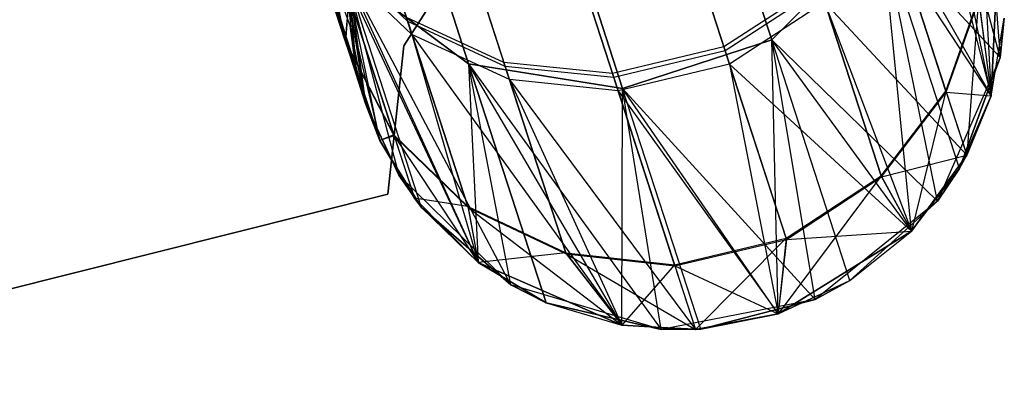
# Model space of a CAD drawing. Extents: x 0.3 to 7.1, y -3.38 to 3.38.
# Tile 321 of 604: x 4.52 to 4.82, y -3.26 to -3.14. Entities that reach past the tile are written whole.
import ezdxf

# ---------------------------------------------------------------- set-up
doc = ezdxf.new("R2010")
doc.units = 0
doc.header["$LTSCALE"] = 2.54
doc.layers.get('0').update_dxf_attribs({"linetype": 'CONTINUOUS'})

# ---------------------------------------------------------------- blocks, each defined once
blk = doc.blocks.new('SINGLES_AVVSTL_STL')
at = {"color": 0}
for p, q in [((4.67458, -2.9334, 18.83209), (4.74496, -3.14999, 18.18647)), ((4.67458, -2.9334, 18.83209), (4.74496, -3.14999, 18.18647)), ((4.74496, -3.14999, 22.5024), (4.67458, -2.9334, 21.85677)), ((4.74496, -3.14999, 22.5024), (4.67458, -2.9334, 21.85677)), ((4.58257, -2.94226, 18.82238), (4.65243, -3.15726, 18.18148)), ((4.58257, -2.94226, 18.82238), (4.65243, -3.15726, 18.18148)), ((4.65243, -3.15726, 22.50739), (4.58257, -2.94226, 21.86649)), ((4.65243, -3.15726, 22.50739), (4.58257, -2.94226, 21.86649)), ((4.62906, -2.94819, 18.83209), (4.69943, -3.16478, 18.18647)), ((4.62906, -2.94819, 18.83209), (4.69943, -3.16478, 18.18647)), ((4.69943, -3.16478, 22.5024), (4.62906, -2.94819, 21.85677)), ((4.69943, -3.16478, 22.5024), (4.62906, -2.94819, 21.85677)), ((4.60317, -3.04994, 59.78594), (4.63384, -3.14434, 59.45143)), ((4.60317, -3.04994, 59.78594), (4.63384, -3.14434, 59.45143)), ((4.63513, -3.14832, 52.54873), (4.60509, -3.05586, 52.88387)), ((4.63513, -3.14832, 52.54873), (4.60509, -3.05586, 52.88387)), ((4.69906, -3.05584, 56.53007), (4.73034, -3.1521, 56.86884)), ((4.69906, -3.05584, 56.53007), (4.73034, -3.1521, 56.86884)), ((4.69966, -3.0577, 59.79938), (4.73074, -3.15334, 59.46046)), ((4.69966, -3.0577, 59.79938), (4.73074, -3.15334, 59.46046)), ((4.63212, -3.06114, 56.53575), (4.66322, -3.15686, 56.87267)), ((4.63212, -3.06114, 56.53575), (4.66322, -3.15686, 56.87267)), ((4.63271, -3.06298, 59.79373), (4.66362, -3.1581, 59.45665)), ((4.63271, -3.06298, 59.79373), (4.66362, -3.1581, 59.45665)), ((4.66508, -3.06406, 56.53104), (4.69633, -3.16022, 56.8695)), ((4.66508, -3.06406, 56.53104), (4.69633, -3.16022, 56.8695)), ((4.73205, -3.15737, 52.55752), (4.70161, -3.06369, 52.89709)), ((4.73205, -3.15737, 52.55752), (4.70161, -3.06369, 52.89709)), ((4.66568, -3.06591, 59.79841), (4.69673, -3.16146, 59.4598)), ((4.66568, -3.06591, 59.79841), (4.69673, -3.16146, 59.4598)), ((4.59231, -3.07146, 59.43217), (4.61484, -3.15059, 59.10483)), ((4.59231, -3.07146, 59.43217), (4.61484, -3.15059, 59.10483)), ((4.66492, -3.16211, 52.55382), (4.63465, -3.06894, 52.89152)), ((4.66492, -3.16211, 52.55382), (4.63465, -3.06894, 52.89152)), ((4.81463, -3.15532, 17.50622), (4.79256, -3.07137, 18.17265)), ((4.81463, -3.15532, 17.50622), (4.79256, -3.07137, 18.17265)), ((4.81188, -3.16708, 23.18265), (4.79256, -3.07137, 22.51622)), ((4.81188, -3.16708, 23.18265), (4.79256, -3.07137, 22.51622)), ((4.69804, -3.16549, 52.55688), (4.66763, -3.0719, 52.89613)), ((4.69804, -3.16549, 52.55688), (4.66763, -3.0719, 52.89613)), ((4.62095, -3.16939, 51.88278), (4.59356, -3.07532, 52.52999)), ((4.62095, -3.16939, 51.88278), (4.59356, -3.07532, 52.52999)), ((4.79107, -3.08517, 52.54603), (4.81188, -3.16708, 51.88278)), ((4.79107, -3.08517, 52.54603), (4.81188, -3.16708, 51.88278)), ((4.61632, -3.14573, 17.50622), (4.59491, -3.0869, 18.162)), ((4.61632, -3.14573, 17.50622), (4.59491, -3.0869, 18.162)), ((4.61792, -3.1577, 17.50622), (4.59491, -3.0869, 18.162)), ((4.61792, -3.1577, 17.50622), (4.59491, -3.0869, 18.162)), ((4.62095, -3.16939, 23.18265), (4.59491, -3.0869, 22.52687)), ((4.61792, -3.1577, 23.18265), (4.59491, -3.0869, 22.52687)), ((4.62095, -3.16939, 23.18265), (4.59491, -3.0869, 22.52687)), ((4.61792, -3.1577, 23.18265), (4.59491, -3.0869, 22.52687)), ((4.61474, -3.15028, 57.22728), (4.59638, -3.09377, 56.89174)), ((4.61474, -3.15028, 57.22728), (4.59638, -3.09377, 56.89174)), ((4.59677, -3.09497, 59.43774), (4.61484, -3.15059, 59.10483)), ((4.59677, -3.09497, 59.43774), (4.61484, -3.15059, 59.10483)), ((4.59804, -3.09888, 52.53541), (4.62537, -3.18063, 51.88278)), ((4.59804, -3.09888, 52.53541), (4.62537, -3.18063, 51.88278)), ((4.59804, -3.09888, 52.53541), (4.62095, -3.16939, 51.88278)), ((4.59804, -3.09888, 52.53541), (4.62095, -3.16939, 51.88278)), ((4.61632, -3.14573, 1.70622), (4.62438, -3.09855, 1.70622)), ((4.61632, -3.14573, 1.70622), (4.62438, -3.09855, 1.70622)), ((4.80852, -3.10326, 57.22551), (4.81188, -3.16708, 57.56742)), ((4.80852, -3.10326, 57.22551), (4.81188, -3.16708, 57.56742)), ((4.62023, -3.10989, 17.50622), (4.61632, -3.14573, 17.50622)), ((4.61632, -3.14573, 1.70622), (4.62023, -3.10989, 17.50622)), ((4.61632, -3.14573, 1.70622), (4.62023, -3.10989, 17.50622)), ((4.62023, -3.10989, 17.50622), (4.61632, -3.14573, 17.50622)), ((4.79814, -3.16558, 57.21897), (4.77933, -3.10769, 56.87524)), ((4.79814, -3.16558, 57.21897), (4.77933, -3.10769, 56.87524)), ((4.77973, -3.10892, 59.4541), (4.79824, -3.1659, 59.11307)), ((4.77973, -3.10892, 59.4541), (4.79824, -3.1659, 59.11307)), ((4.81116, -3.10758, 1.70622), (4.81463, -3.15532, 1.70622)), ((4.81116, -3.10758, 1.70622), (4.81463, -3.15532, 1.70622)), ((4.63267, -3.15178, 1.9), (4.6572, -3.11337, 1.9)), ((4.6572, -3.11337, 1.7), (4.63267, -3.15178, 1.7)), ((4.6572, -3.11337, 1.7), (4.63267, -3.15178, 1.7)), ((4.63267, -3.15178, 1.9), (4.6572, -3.11337, 1.9)), ((4.78103, -3.11292, 52.55134), (4.81188, -3.16708, 51.88278)), ((4.78103, -3.11292, 52.55134), (4.81188, -3.16708, 51.88278)), ((4.78103, -3.11292, 52.55134), (4.8045, -3.18515, 51.88278)), ((4.78103, -3.11292, 52.55134), (4.8045, -3.18515, 51.88278)), ((4.77856, -3.11628, 18.18148), (4.74496, -3.14999, 18.18647)), ((4.77856, -3.11628, 18.18148), (4.74496, -3.14999, 18.18647)), ((4.74496, -3.14999, 22.5024), (4.77856, -3.11628, 22.50739)), ((4.74496, -3.14999, 22.5024), (4.77856, -3.11628, 22.50739)), ((4.77856, -3.11628, 18.18148), (4.81463, -3.15532, 17.50622)), ((4.79551, -3.1992, 17.50622), (4.77856, -3.11628, 18.18148)), ((4.79551, -3.1992, 17.50622), (4.77856, -3.11628, 18.18148)), ((4.80225, -3.18918, 17.50622), (4.77856, -3.11628, 18.18148)), ((4.80225, -3.18918, 17.50622), (4.77856, -3.11628, 18.18148)), ((4.77856, -3.11628, 18.18148), (4.81463, -3.15532, 17.50622)), ((4.81188, -3.16708, 23.18265), (4.77856, -3.11628, 22.50739)), ((4.80225, -3.18918, 23.18265), (4.77856, -3.11628, 22.50739)), ((4.81188, -3.16708, 23.18265), (4.77856, -3.11628, 22.50739)), ((4.80225, -3.18918, 23.18265), (4.77856, -3.11628, 22.50739)), ((4.78761, -3.20834, 23.18265), (4.77856, -3.11628, 22.50739)), ((4.78761, -3.20834, 23.18265), (4.77856, -3.11628, 22.50739)), ((4.81188, -3.16708, 23.18265), (4.81419, -3.11927, 51.88278)), ((4.81419, -3.11927, 51.88278), (4.81188, -3.16708, 51.88278)), ((4.81188, -3.16708, 23.18265), (4.81419, -3.11927, 51.88278)), ((4.81419, -3.11927, 51.88278), (4.81188, -3.16708, 51.88278)), ((4.81188, -3.16708, 58.76742), (4.81419, -3.11927, 58.76742)), ((4.81188, -3.16708, 57.56742), (4.81419, -3.11927, 57.56742)), ((4.81188, -3.16708, 58.76742), (4.81419, -3.11927, 58.76742)), ((4.81188, -3.16708, 57.56742), (4.81419, -3.11927, 57.56742)), ((4.62963, -3.17897, 57.22356), (4.61107, -3.12185, 56.88436)), ((4.62963, -3.17897, 57.22356), (4.61107, -3.12185, 56.88436)), ((4.63384, -3.14434, 59.45143), (4.61146, -3.12306, 59.44506)), ((4.61146, -3.12306, 59.44506), (4.62973, -3.17928, 59.10852)), ((4.61146, -3.12306, 59.44506), (4.62973, -3.17928, 59.10852)), ((4.63384, -3.14434, 59.45143), (4.61146, -3.12306, 59.44506)), ((4.61474, -3.15028, 57.22728), (4.61013, -3.1263, 57.2301)), ((4.61474, -3.15028, 57.22728), (4.61013, -3.1263, 57.2301)), ((4.63513, -3.14832, 52.54873), (4.61274, -3.12701, 52.54254)), ((4.61274, -3.12701, 52.54254), (4.65534, -3.21794, 51.88278)), ((4.61274, -3.12701, 52.54254), (4.65534, -3.21794, 51.88278)), ((4.61274, -3.12701, 52.54254), (4.63591, -3.19829, 51.88278)), ((4.61274, -3.12701, 52.54254), (4.63591, -3.19829, 51.88278)), ((4.61274, -3.12701, 52.54254), (4.62537, -3.18063, 51.88278)), ((4.61274, -3.12701, 52.54254), (4.62537, -3.18063, 51.88278)), ((4.63513, -3.14832, 52.54873), (4.61274, -3.12701, 52.54254)), ((4.63809, -3.20111, 17.50622), (4.61471, -3.12915, 18.17265)), ((4.61471, -3.12915, 18.17265), (4.63111, -3.19125, 17.50622)), ((4.63809, -3.20111, 17.50622), (4.61471, -3.12915, 18.17265)), ((4.66536, -3.22468, 17.50622), (4.61471, -3.12915, 18.17265)), ((4.66536, -3.22468, 17.50622), (4.61471, -3.12915, 18.17265)), ((4.65243, -3.15726, 18.18148), (4.61471, -3.12915, 18.17265)), ((4.61792, -3.1577, 17.50622), (4.61471, -3.12915, 18.17265)), ((4.61792, -3.1577, 17.50622), (4.61471, -3.12915, 18.17265)), ((4.62095, -3.16939, 17.50622), (4.61471, -3.12915, 18.17265)), ((4.62095, -3.16939, 17.50622), (4.61471, -3.12915, 18.17265)), ((4.61471, -3.12915, 18.17265), (4.63111, -3.19125, 17.50622)), ((4.65243, -3.15726, 18.18148), (4.61471, -3.12915, 18.17265)), ((4.63809, -3.20111, 23.18265), (4.61471, -3.12915, 22.51622)), ((4.61471, -3.12915, 22.51622), (4.65534, -3.21794, 23.18265)), ((4.61471, -3.12915, 22.51622), (4.65534, -3.21794, 23.18265)), ((4.61471, -3.12915, 22.51622), (4.65243, -3.15726, 22.50739)), ((4.62537, -3.18063, 23.18265), (4.61471, -3.12915, 22.51622)), ((4.63809, -3.20111, 23.18265), (4.61471, -3.12915, 22.51622)), ((4.62537, -3.18063, 23.18265), (4.61471, -3.12915, 22.51622)), ((4.62095, -3.16939, 23.18265), (4.61471, -3.12915, 22.51622)), ((4.62095, -3.16939, 23.18265), (4.61471, -3.12915, 22.51622)), ((4.61471, -3.12915, 22.51622), (4.65243, -3.15726, 22.50739)), ((4.61617, -3.13366, 57.56742), (4.61474, -3.15028, 57.22728)), ((4.61617, -3.13366, 57.56742), (4.61474, -3.15028, 57.22728)), ((4.61617, -3.13366, 58.76742), (4.61484, -3.15059, 59.10483)), ((4.61617, -3.13366, 58.76742), (4.61484, -3.15059, 59.10483)), ((4.61617, -3.13366, 23.18265), (4.61792, -3.1577, 23.18265)), ((4.61792, -3.1577, 23.18265), (4.61617, -3.13366, 51.88278)), ((4.61792, -3.1577, 23.18265), (4.61617, -3.13366, 51.88278)), ((4.62095, -3.16939, 51.88278), (4.61617, -3.13366, 51.88278)), ((4.61617, -3.13366, 23.18265), (4.61792, -3.1577, 23.18265)), ((4.62095, -3.16939, 51.88278), (4.61617, -3.13366, 51.88278)), ((4.61617, -3.13366, 58.76742), (4.62095, -3.16939, 58.76742)), ((4.61617, -3.13366, 57.56742), (4.62095, -3.16939, 57.56742)), ((4.61617, -3.13366, 58.76742), (4.62095, -3.16939, 58.76742)), ((4.61617, -3.13366, 57.56742), (4.62095, -3.16939, 57.56742)), ((4.75939, -3.13325, 56.87096), (4.73034, -3.1521, 56.86884)), ((4.75939, -3.13325, 56.87096), (4.73034, -3.1521, 56.86884)), ((4.75979, -3.13449, 59.45836), (4.73074, -3.15334, 59.46046)), ((4.75979, -3.13449, 59.45836), (4.73074, -3.15334, 59.46046)), ((4.77831, -3.1915, 57.21682), (4.75939, -3.13325, 56.87096)), ((4.77831, -3.1915, 57.21682), (4.75939, -3.13325, 56.87096)), ((4.75979, -3.13449, 59.45836), (4.77841, -3.19181, 59.11521)), ((4.75979, -3.13449, 59.45836), (4.77841, -3.19181, 59.11521)), ((4.79814, -3.16558, 57.21897), (4.80805, -3.13741, 57.22174)), ((4.79814, -3.16558, 57.21897), (4.80805, -3.13741, 57.22174)), ((4.80805, -3.13741, 57.22174), (4.8045, -3.18515, 57.56742)), ((4.80805, -3.13741, 57.22174), (4.8045, -3.18515, 57.56742)), ((4.80805, -3.13741, 57.22174), (4.81188, -3.16708, 57.56742)), ((4.80805, -3.13741, 57.22174), (4.81188, -3.16708, 57.56742)), ((4.7611, -3.13851, 52.55548), (4.73205, -3.15737, 52.55752)), ((4.7611, -3.13851, 52.55548), (4.73205, -3.15737, 52.55752)), ((4.7611, -3.13851, 52.55548), (4.8045, -3.18515, 51.88278)), ((4.7611, -3.13851, 52.55548), (4.8045, -3.18515, 51.88278)), ((4.7611, -3.13851, 52.55548), (4.78761, -3.20834, 51.88278)), ((4.7611, -3.13851, 52.55548), (4.78761, -3.20834, 51.88278)), ((4.79824, -3.1659, 59.11307), (4.80815, -3.13772, 59.11033)), ((4.79824, -3.1659, 59.11307), (4.80815, -3.13772, 59.11033)), ((4.80815, -3.13772, 59.11033), (4.81188, -3.16708, 58.76742)), ((4.80815, -3.13772, 59.11033), (4.81188, -3.16708, 58.76742)), ((4.66322, -3.15686, 56.87267), (4.63344, -3.14311, 56.87794)), ((4.65218, -3.20078, 57.22032), (4.63344, -3.14311, 56.87794)), ((4.66322, -3.15686, 56.87267), (4.63344, -3.14311, 56.87794)), ((4.65218, -3.20078, 57.22032), (4.63344, -3.14311, 56.87794)), ((4.81188, -3.16708, 23.18265), (4.81594, -3.14332, 23.18265)), ((4.81188, -3.16708, 23.18265), (4.81594, -3.14332, 23.18265)), ((4.81463, -3.15532, 17.50622), (4.81594, -3.14332, 17.50622)), ((4.81594, -3.14332, 17.50622), (4.81463, -3.15532, 1.70622)), ((4.81594, -3.14332, 17.50622), (4.81463, -3.15532, 1.70622)), ((4.81463, -3.15532, 17.50622), (4.81594, -3.14332, 17.50622)), ((4.62095, -3.16939, 1.70622), (4.61632, -3.14573, 1.70622)), ((4.61632, -3.14573, 17.50622), (4.61792, -3.1577, 17.50622)), ((4.61632, -3.14573, 1.70622), (4.61632, -3.14573, 17.50622)), ((4.62095, -3.16939, 17.50622), (4.61632, -3.14573, 1.70622)), ((4.62095, -3.16939, 1.70622), (4.61632, -3.14573, 1.70622)), ((4.62095, -3.16939, 17.50622), (4.61632, -3.14573, 1.70622)), ((4.61792, -3.1577, 17.50622), (4.61632, -3.14573, 1.70622)), ((4.61792, -3.1577, 17.50622), (4.61632, -3.14573, 1.70622)), ((4.61632, -3.14573, 17.50622), (4.61792, -3.1577, 17.50622)), ((4.61632, -3.14573, 1.70622), (4.61632, -3.14573, 17.50622)), ((4.66362, -3.1581, 59.45665), (4.63384, -3.14434, 59.45143)), ((4.63384, -3.14434, 59.45143), (4.65228, -3.20109, 59.11172)), ((4.63384, -3.14434, 59.45143), (4.65228, -3.20109, 59.11172)), ((4.66362, -3.1581, 59.45665), (4.63384, -3.14434, 59.45143)), ((4.66492, -3.16211, 52.55382), (4.63513, -3.14832, 52.54873)), ((4.63513, -3.14832, 52.54873), (4.69922, -3.23706, 51.88278)), ((4.63513, -3.14832, 52.54873), (4.69922, -3.23706, 51.88278)), ((4.63513, -3.14832, 52.54873), (4.65534, -3.21794, 51.88278)), ((4.63513, -3.14832, 52.54873), (4.65534, -3.21794, 51.88278)), ((4.66492, -3.16211, 52.55382), (4.63513, -3.14832, 52.54873)), ((4.61474, -3.15028, 57.22728), (4.62095, -3.16939, 57.56742)), ((4.61474, -3.15028, 57.22728), (4.62095, -3.16939, 57.56742)), ((4.61474, -3.15028, 57.22728), (4.62537, -3.18063, 57.56742)), ((4.61474, -3.15028, 57.22728), (4.62537, -3.18063, 57.56742)), ((4.61474, -3.15028, 57.22728), (4.62963, -3.17897, 57.22356)), ((4.61474, -3.15028, 57.22728), (4.62963, -3.17897, 57.22356)), ((4.62537, -3.18063, 58.76742), (4.61484, -3.15059, 59.10483)), ((4.61484, -3.15059, 59.10483), (4.62095, -3.16939, 58.76742)), ((4.62537, -3.18063, 58.76742), (4.61484, -3.15059, 59.10483)), ((4.62973, -3.17928, 59.10852), (4.61484, -3.15059, 59.10483)), ((4.62973, -3.17928, 59.10852), (4.61484, -3.15059, 59.10483)), ((4.61484, -3.15059, 59.10483), (4.62095, -3.16939, 58.76742)), ((4.62774, -3.19708, 1.9), (4.63267, -3.15178, 1.9)), ((4.63267, -3.15178, 1.7), (4.62774, -3.19708, 1.7)), ((4.63267, -3.15178, 1.7), (4.62774, -3.19708, 1.7)), ((4.62774, -3.19708, 1.9), (4.63267, -3.15178, 1.9)), ((4.63267, -3.15178, 1.7), (4.63267, -3.15178, 1.9)), ((4.63267, -3.15178, 1.7), (4.63267, -3.15178, 1.9)), ((4.73034, -3.1521, 56.86884), (4.69633, -3.16022, 56.8695)), ((4.73034, -3.1521, 56.86884), (4.69633, -3.16022, 56.8695)), ((4.74496, -3.14999, 18.18647), (4.69943, -3.16478, 18.18647)), ((4.74496, -3.14999, 18.18647), (4.69943, -3.16478, 18.18647)), ((4.69943, -3.16478, 22.5024), (4.74496, -3.14999, 22.5024)), ((4.69943, -3.16478, 22.5024), (4.74496, -3.14999, 22.5024)), ((4.74932, -3.21052, 57.21575), (4.73034, -3.1521, 56.86884)), ((4.74932, -3.21052, 57.21575), (4.73034, -3.1521, 56.86884)), ((4.74496, -3.14999, 18.18647), (4.79551, -3.1992, 17.50622)), ((4.75819, -3.22917, 17.50622), (4.74496, -3.14999, 18.18647)), ((4.75819, -3.22917, 17.50622), (4.74496, -3.14999, 18.18647)), ((4.76882, -3.22343, 17.50622), (4.74496, -3.14999, 18.18647)), ((4.76882, -3.22343, 17.50622), (4.74496, -3.14999, 18.18647)), ((4.74496, -3.14999, 18.18647), (4.79551, -3.1992, 17.50622)), ((4.78761, -3.20834, 23.18265), (4.74496, -3.14999, 22.5024)), ((4.76882, -3.22343, 23.18265), (4.74496, -3.14999, 22.5024)), ((4.78761, -3.20834, 23.18265), (4.74496, -3.14999, 22.5024)), ((4.76882, -3.22343, 23.18265), (4.74496, -3.14999, 22.5024)), ((4.74696, -3.23359, 23.18265), (4.74496, -3.14999, 22.5024)), ((4.74696, -3.23359, 23.18265), (4.74496, -3.14999, 22.5024)), ((4.73074, -3.15334, 59.46046), (4.69673, -3.16146, 59.4598)), ((4.73074, -3.15334, 59.46046), (4.69673, -3.16146, 59.4598)), ((4.73074, -3.15334, 59.46046), (4.74942, -3.21084, 59.11627)), ((4.73074, -3.15334, 59.46046), (4.74942, -3.21084, 59.11627)), ((4.81463, -3.15532, 1.70622), (4.79551, -3.1992, 1.70622)), ((4.81463, -3.15532, 1.70622), (4.79551, -3.1992, 1.70622)), ((4.80225, -3.18918, 17.50622), (4.81463, -3.15532, 17.50622)), ((4.81463, -3.15532, 1.70622), (4.80225, -3.18918, 17.50622)), ((4.80225, -3.18918, 17.50622), (4.81463, -3.15532, 17.50622)), ((4.81463, -3.15532, 1.70622), (4.80225, -3.18918, 17.50622)), ((4.81463, -3.15532, 17.50622), (4.81463, -3.15532, 1.70622)), ((4.81463, -3.15532, 17.50622), (4.81463, -3.15532, 1.70622)), ((4.61792, -3.1577, 17.50622), (4.62095, -3.16939, 17.50622)), ((4.61792, -3.1577, 17.50622), (4.62095, -3.16939, 17.50622)), ((4.61792, -3.1577, 23.18265), (4.62095, -3.16939, 51.88278)), ((4.61792, -3.1577, 23.18265), (4.62095, -3.16939, 51.88278)), ((4.61792, -3.1577, 23.18265), (4.62095, -3.16939, 23.18265)), ((4.61792, -3.1577, 23.18265), (4.62095, -3.16939, 23.18265)), ((4.65243, -3.15726, 18.18148), (4.71122, -3.23837, 17.50622)), ((4.69943, -3.16478, 18.18647), (4.65243, -3.15726, 18.18148)), ((4.66536, -3.22468, 17.50622), (4.65243, -3.15726, 18.18148)), ((4.66536, -3.22468, 17.50622), (4.65243, -3.15726, 18.18148)), ((4.67612, -3.23017, 17.50622), (4.65243, -3.15726, 18.18148)), ((4.67612, -3.23017, 17.50622), (4.65243, -3.15726, 18.18148)), ((4.65243, -3.15726, 18.18148), (4.71122, -3.23837, 17.50622)), ((4.69943, -3.16478, 18.18647), (4.65243, -3.15726, 18.18148)), ((4.69922, -3.23706, 23.18265), (4.65243, -3.15726, 22.50739)), ((4.65243, -3.15726, 22.50739), (4.69943, -3.16478, 22.5024)), ((4.65243, -3.15726, 22.50739), (4.65534, -3.21794, 23.18265)), ((4.65243, -3.15726, 22.50739), (4.65534, -3.21794, 23.18265)), ((4.65243, -3.15726, 22.50739), (4.67612, -3.23017, 23.18265)), ((4.65243, -3.15726, 22.50739), (4.67612, -3.23017, 23.18265)), ((4.69922, -3.23706, 23.18265), (4.65243, -3.15726, 22.50739)), ((4.65243, -3.15726, 22.50739), (4.69943, -3.16478, 22.5024)), ((4.69633, -3.16022, 56.8695), (4.66322, -3.15686, 56.87267)), ((4.6821, -3.21497, 57.21768), (4.66322, -3.15686, 56.87267)), ((4.69633, -3.16022, 56.8695), (4.66322, -3.15686, 56.87267)), ((4.6821, -3.21497, 57.21768), (4.66322, -3.15686, 56.87267)), ((4.69673, -3.16146, 59.4598), (4.66362, -3.1581, 59.45665)), ((4.66362, -3.1581, 59.45665), (4.6822, -3.21528, 59.11436)), ((4.66362, -3.1581, 59.45665), (4.6822, -3.21528, 59.11436)), ((4.69673, -3.16146, 59.4598), (4.66362, -3.1581, 59.45665)), ((4.73205, -3.15737, 52.55752), (4.69804, -3.16549, 52.55688)), ((4.73205, -3.15737, 52.55752), (4.69804, -3.16549, 52.55688)), ((4.73205, -3.15737, 52.55752), (4.78761, -3.20834, 51.88278)), ((4.73205, -3.15737, 52.55752), (4.78761, -3.20834, 51.88278)), ((4.73205, -3.15737, 52.55752), (4.74696, -3.23359, 51.88278)), ((4.73205, -3.15737, 52.55752), (4.74696, -3.23359, 51.88278)), ((4.71529, -3.21859, 57.21608), (4.69633, -3.16022, 56.8695)), ((4.71529, -3.21859, 57.21608), (4.69633, -3.16022, 56.8695)), ((4.69673, -3.16146, 59.4598), (4.7154, -3.21891, 59.11594)), ((4.69673, -3.16146, 59.4598), (4.7154, -3.21891, 59.11594)), ((4.69804, -3.16549, 52.55688), (4.66492, -3.16211, 52.55382)), ((4.66492, -3.16211, 52.55382), (4.72171, -3.23833, 51.88278)), ((4.66492, -3.16211, 52.55382), (4.72171, -3.23833, 51.88278)), ((4.66492, -3.16211, 52.55382), (4.69922, -3.23706, 51.88278)), ((4.66492, -3.16211, 52.55382), (4.69922, -3.23706, 51.88278)), ((4.69804, -3.16549, 52.55688), (4.66492, -3.16211, 52.55382)), ((4.69804, -3.16549, 52.55688), (4.74696, -3.23359, 51.88278)), ((4.69804, -3.16549, 52.55688), (4.74696, -3.23359, 51.88278)), ((4.69804, -3.16549, 52.55688), (4.72171, -3.23833, 51.88278)), ((4.69804, -3.16549, 52.55688), (4.72171, -3.23833, 51.88278)), ((4.69922, -3.23706, 23.18265), (4.69943, -3.16478, 22.5024)), ((4.69922, -3.23706, 23.18265), (4.69943, -3.16478, 22.5024)), ((4.69943, -3.16478, 18.18647), (4.75819, -3.22917, 17.50622)), ((4.71122, -3.23837, 17.50622), (4.69943, -3.16478, 18.18647)), ((4.71122, -3.23837, 17.50622), (4.69943, -3.16478, 18.18647)), ((4.7233, -3.23822, 17.50622), (4.69943, -3.16478, 18.18647)), ((4.7233, -3.23822, 17.50622), (4.69943, -3.16478, 18.18647)), ((4.69943, -3.16478, 18.18647), (4.75819, -3.22917, 17.50622)), ((4.74696, -3.23359, 23.18265), (4.69943, -3.16478, 22.5024)), ((4.7233, -3.23822, 23.18265), (4.69943, -3.16478, 22.5024)), ((4.74696, -3.23359, 23.18265), (4.69943, -3.16478, 22.5024)), ((4.7233, -3.23822, 23.18265), (4.69943, -3.16478, 22.5024)), ((4.77831, -3.1915, 57.21682), (4.79814, -3.16558, 57.21897)), ((4.77831, -3.1915, 57.21682), (4.79814, -3.16558, 57.21897)), ((4.77841, -3.19181, 59.11521), (4.79824, -3.1659, 59.11307)), ((4.77841, -3.19181, 59.11521), (4.79824, -3.1659, 59.11307)), ((4.79814, -3.16558, 57.21897), (4.78761, -3.20834, 57.56742)), ((4.79814, -3.16558, 57.21897), (4.78761, -3.20834, 57.56742)), ((4.79814, -3.16558, 57.21897), (4.8045, -3.18515, 57.56742)), ((4.79814, -3.16558, 57.21897), (4.8045, -3.18515, 57.56742)), ((4.79824, -3.1659, 59.11307), (4.81188, -3.16708, 58.76742)), ((4.79824, -3.1659, 59.11307), (4.81188, -3.16708, 58.76742)), ((4.79824, -3.1659, 59.11307), (4.8045, -3.18515, 58.76742)), ((4.79824, -3.1659, 59.11307), (4.8045, -3.18515, 58.76742)), ((4.80225, -3.18918, 23.18265), (4.81188, -3.16708, 51.88278)), ((4.80225, -3.18918, 23.18265), (4.81188, -3.16708, 51.88278)), ((4.80225, -3.18918, 23.18265), (4.81188, -3.16708, 23.18265)), ((4.80225, -3.18918, 23.18265), (4.81188, -3.16708, 23.18265)), ((4.81188, -3.16708, 51.88278), (4.8045, -3.18515, 51.88278)), ((4.81188, -3.16708, 51.88278), (4.8045, -3.18515, 51.88278)), ((4.8045, -3.18515, 58.76742), (4.81188, -3.16708, 58.76742)), ((4.8045, -3.18515, 57.56742), (4.81188, -3.16708, 57.56742)), ((4.8045, -3.18515, 58.76742), (4.81188, -3.16708, 58.76742)), ((4.8045, -3.18515, 57.56742), (4.81188, -3.16708, 57.56742)), ((4.81188, -3.16708, 23.18265), (4.81188, -3.16708, 51.88278)), ((4.81188, -3.16708, 23.18265), (4.81188, -3.16708, 51.88278)), ((4.81188, -3.16708, 57.56742), (4.81188, -3.16708, 58.76742)), ((4.81188, -3.16708, 57.56742), (4.81188, -3.16708, 58.76742)), ((4.63111, -3.19125, 1.70622), (4.62095, -3.16939, 1.70622)), ((4.62095, -3.16939, 17.50622), (4.63111, -3.19125, 17.50622)), ((4.62095, -3.16939, 17.50622), (4.63111, -3.19125, 17.50622)), ((4.62095, -3.16939, 17.50622), (4.62095, -3.16939, 1.70622)), ((4.63111, -3.19125, 1.70622), (4.62095, -3.16939, 1.70622)), ((4.62095, -3.16939, 17.50622), (4.62095, -3.16939, 1.70622)), ((4.62095, -3.16939, 23.18265), (4.62095, -3.16939, 51.88278)), ((4.62095, -3.16939, 23.18265), (4.62095, -3.16939, 51.88278)), ((4.62095, -3.16939, 23.18265), (4.62537, -3.18063, 23.18265)), ((4.62537, -3.18063, 51.88278), (4.62095, -3.16939, 51.88278)), ((4.62095, -3.16939, 23.18265), (4.62537, -3.18063, 23.18265)), ((4.62537, -3.18063, 51.88278), (4.62095, -3.16939, 51.88278)), ((4.62095, -3.16939, 58.76742), (4.62537, -3.18063, 58.76742)), ((4.62095, -3.16939, 57.56742), (4.62095, -3.16939, 58.76742)), ((4.62095, -3.16939, 57.56742), (4.62095, -3.16939, 58.76742)), ((4.62095, -3.16939, 57.56742), (4.62537, -3.18063, 57.56742)), ((4.62095, -3.16939, 58.76742), (4.62537, -3.18063, 58.76742)), ((4.62095, -3.16939, 57.56742), (4.62537, -3.18063, 57.56742)), ((4.62963, -3.17897, 57.22356), (4.62537, -3.18063, 57.56742)), ((4.62963, -3.17897, 57.22356), (4.62537, -3.18063, 57.56742)), ((4.62973, -3.17928, 59.10852), (4.62537, -3.18063, 58.76742)), ((4.62973, -3.17928, 59.10852), (4.62537, -3.18063, 58.76742)), ((4.62963, -3.17897, 57.22356), (4.63591, -3.19829, 57.56742)), ((4.62963, -3.17897, 57.22356), (4.63591, -3.19829, 57.56742)), ((4.62963, -3.17897, 57.22356), (4.65218, -3.20078, 57.22032)), ((4.62963, -3.17897, 57.22356), (4.65218, -3.20078, 57.22032)), ((4.62973, -3.17928, 59.10852), (4.65228, -3.20109, 59.11172)), ((4.62973, -3.17928, 59.10852), (4.65228, -3.20109, 59.11172)), ((4.62973, -3.17928, 59.10852), (4.65534, -3.21794, 58.76742)), ((4.62973, -3.17928, 59.10852), (4.65534, -3.21794, 58.76742)), ((4.62973, -3.17928, 59.10852), (4.63591, -3.19829, 58.76742)), ((4.62973, -3.17928, 59.10852), (4.63591, -3.19829, 58.76742)), ((4.62537, -3.18063, 23.18265), (4.62537, -3.18063, 51.88278)), ((4.62537, -3.18063, 23.18265), (4.62537, -3.18063, 51.88278)), ((4.62537, -3.18063, 23.18265), (4.63591, -3.19829, 51.88278)), ((4.63591, -3.19829, 51.88278), (4.62537, -3.18063, 51.88278)), ((4.62537, -3.18063, 23.18265), (4.63591, -3.19829, 51.88278)), ((4.62537, -3.18063, 23.18265), (4.63809, -3.20111, 23.18265)), ((4.62537, -3.18063, 23.18265), (4.63809, -3.20111, 23.18265)), ((4.63591, -3.19829, 51.88278), (4.62537, -3.18063, 51.88278)), ((4.62537, -3.18063, 58.76742), (4.63591, -3.19829, 58.76742)), ((4.62537, -3.18063, 57.56742), (4.62537, -3.18063, 58.76742)), ((4.62537, -3.18063, 57.56742), (4.62537, -3.18063, 58.76742)), ((4.62537, -3.18063, 57.56742), (4.63591, -3.19829, 57.56742)), ((4.62537, -3.18063, 58.76742), (4.63591, -3.19829, 58.76742)), ((4.62537, -3.18063, 57.56742), (4.63591, -3.19829, 57.56742)), ((4.77841, -3.19181, 59.11521), (4.8045, -3.18515, 58.76742)), ((4.77841, -3.19181, 59.11521), (4.8045, -3.18515, 58.76742)), ((4.78761, -3.20834, 23.18265), (4.8045, -3.18515, 51.88278)), ((4.8045, -3.18515, 51.88278), (4.78761, -3.20834, 51.88278)), ((4.78761, -3.20834, 23.18265), (4.8045, -3.18515, 51.88278)), ((4.8045, -3.18515, 51.88278), (4.78761, -3.20834, 51.88278)), ((4.78761, -3.20834, 58.76742), (4.8045, -3.18515, 58.76742)), ((4.78761, -3.20834, 57.56742), (4.8045, -3.18515, 57.56742)), ((4.78761, -3.20834, 58.76742), (4.8045, -3.18515, 58.76742)), ((4.78761, -3.20834, 57.56742), (4.8045, -3.18515, 57.56742)), ((4.80225, -3.18918, 23.18265), (4.8045, -3.18515, 51.88278)), ((4.80225, -3.18918, 23.18265), (4.8045, -3.18515, 51.88278)), ((4.8045, -3.18515, 57.56742), (4.8045, -3.18515, 58.76742)), ((4.8045, -3.18515, 57.56742), (4.8045, -3.18515, 58.76742)), ((4.66536, -3.22468, 1.70622), (4.63111, -3.19125, 1.70622)), ((4.63111, -3.19125, 17.50622), (4.63809, -3.20111, 17.50622)), ((4.63809, -3.20111, 17.50622), (4.63111, -3.19125, 1.70622)), ((4.66536, -3.22468, 1.70622), (4.63111, -3.19125, 1.70622)), ((4.63809, -3.20111, 17.50622), (4.63111, -3.19125, 1.70622)), ((4.63111, -3.19125, 17.50622), (4.63809, -3.20111, 17.50622)), ((4.63111, -3.19125, 17.50622), (4.63111, -3.19125, 1.70622)), ((4.63111, -3.19125, 17.50622), (4.63111, -3.19125, 1.70622)), ((4.77831, -3.1915, 57.21682), (4.74696, -3.23359, 57.56742)), ((4.77831, -3.1915, 57.21682), (4.74696, -3.23359, 57.56742)), ((4.74932, -3.21052, 57.21575), (4.77831, -3.1915, 57.21682)), ((4.74932, -3.21052, 57.21575), (4.77831, -3.1915, 57.21682)), ((4.77831, -3.1915, 57.21682), (4.78761, -3.20834, 57.56742)), ((4.77831, -3.1915, 57.21682), (4.78761, -3.20834, 57.56742)), ((4.78761, -3.20834, 23.18265), (4.80225, -3.18918, 23.18265)), ((4.78761, -3.20834, 23.18265), (4.80225, -3.18918, 23.18265)), ((4.79551, -3.1992, 17.50622), (4.80225, -3.18918, 17.50622)), ((4.80225, -3.18918, 17.50622), (4.79551, -3.1992, 1.70622)), ((4.80225, -3.18918, 17.50622), (4.79551, -3.1992, 1.70622)), ((4.79551, -3.1992, 17.50622), (4.80225, -3.18918, 17.50622)), ((4.74942, -3.21084, 59.11627), (4.77841, -3.19181, 59.11521)), ((4.74942, -3.21084, 59.11627), (4.77841, -3.19181, 59.11521)), ((4.77841, -3.19181, 59.11521), (4.78761, -3.20834, 58.76742)), ((4.77841, -3.19181, 59.11521), (4.78761, -3.20834, 58.76742)), ((4.38452, -3.25811, 1.7), (4.62774, -3.19708, 1.7)), ((4.62774, -3.19708, 1.9), (4.38452, -3.25811, 1.9)), ((4.62774, -3.19708, 1.9), (4.38452, -3.25811, 1.9)), ((4.38452, -3.25811, 1.7), (4.62774, -3.19708, 1.7)), ((4.62774, -3.19708, 1.7), (4.62774, -3.19708, 1.9)), ((4.62774, -3.19708, 1.7), (4.62774, -3.19708, 1.9)), ((4.63809, -3.20111, 23.18265), (4.63591, -3.19829, 51.88278)), ((4.63809, -3.20111, 23.18265), (4.63591, -3.19829, 51.88278)), ((4.65534, -3.21794, 51.88278), (4.63591, -3.19829, 51.88278)), ((4.65534, -3.21794, 51.88278), (4.63591, -3.19829, 51.88278)), ((4.63591, -3.19829, 58.76742), (4.65534, -3.21794, 58.76742)), ((4.63591, -3.19829, 57.56742), (4.63591, -3.19829, 58.76742)), ((4.63591, -3.19829, 57.56742), (4.63591, -3.19829, 58.76742)), ((4.63591, -3.19829, 57.56742), (4.65534, -3.21794, 57.56742)), ((4.63591, -3.19829, 58.76742), (4.65534, -3.21794, 58.76742)), ((4.65218, -3.20078, 57.22032), (4.63591, -3.19829, 57.56742)), ((4.65218, -3.20078, 57.22032), (4.63591, -3.19829, 57.56742)), ((4.63591, -3.19829, 57.56742), (4.65534, -3.21794, 57.56742)), ((4.79551, -3.1992, 1.70622), (4.75819, -3.22917, 1.70622)), ((4.79551, -3.1992, 1.70622), (4.75819, -3.22917, 1.70622)), ((4.76882, -3.22343, 17.50622), (4.79551, -3.1992, 17.50622)), ((4.79551, -3.1992, 1.70622), (4.76882, -3.22343, 17.50622)), ((4.76882, -3.22343, 17.50622), (4.79551, -3.1992, 17.50622)), ((4.79551, -3.1992, 1.70622), (4.76882, -3.22343, 17.50622)), ((4.79551, -3.1992, 17.50622), (4.79551, -3.1992, 1.70622)), ((4.79551, -3.1992, 17.50622), (4.79551, -3.1992, 1.70622)), ((4.63809, -3.20111, 17.50622), (4.66536, -3.22468, 17.50622)), ((4.66536, -3.22468, 1.70622), (4.63809, -3.20111, 17.50622)), ((4.63809, -3.20111, 17.50622), (4.66536, -3.22468, 17.50622)), ((4.66536, -3.22468, 1.70622), (4.63809, -3.20111, 17.50622)), ((4.63809, -3.20111, 23.18265), (4.65534, -3.21794, 51.88278)), ((4.63809, -3.20111, 23.18265), (4.65534, -3.21794, 23.18265)), ((4.63809, -3.20111, 23.18265), (4.65534, -3.21794, 51.88278)), ((4.63809, -3.20111, 23.18265), (4.65534, -3.21794, 23.18265)), ((4.65218, -3.20078, 57.22032), (4.65534, -3.21794, 57.56742)), ((4.65218, -3.20078, 57.22032), (4.65534, -3.21794, 57.56742)), ((4.65218, -3.20078, 57.22032), (4.6821, -3.21497, 57.21768)), ((4.65218, -3.20078, 57.22032), (4.6821, -3.21497, 57.21768)), ((4.65228, -3.20109, 59.11172), (4.6822, -3.21528, 59.11436)), ((4.65228, -3.20109, 59.11172), (4.6822, -3.21528, 59.11436)), ((4.65228, -3.20109, 59.11172), (4.69922, -3.23706, 58.76742)), ((4.65228, -3.20109, 59.11172), (4.69922, -3.23706, 58.76742)), ((4.65228, -3.20109, 59.11172), (4.65534, -3.21794, 58.76742)), ((4.65228, -3.20109, 59.11172), (4.65534, -3.21794, 58.76742)), ((4.74696, -3.23359, 23.18265), (4.78761, -3.20834, 51.88278)), ((4.78761, -3.20834, 51.88278), (4.74696, -3.23359, 51.88278)), ((4.74696, -3.23359, 23.18265), (4.78761, -3.20834, 51.88278)), ((4.78761, -3.20834, 51.88278), (4.74696, -3.23359, 51.88278)), ((4.74696, -3.23359, 58.76742), (4.78761, -3.20834, 58.76742)), ((4.74696, -3.23359, 58.76742), (4.78761, -3.20834, 58.76742)), ((4.74696, -3.23359, 57.56742), (4.78761, -3.20834, 57.56742)), ((4.74696, -3.23359, 57.56742), (4.78761, -3.20834, 57.56742)), ((4.74942, -3.21084, 59.11627), (4.78761, -3.20834, 58.76742)), ((4.74942, -3.21084, 59.11627), (4.78761, -3.20834, 58.76742)), ((4.76882, -3.22343, 23.18265), (4.78761, -3.20834, 51.88278)), ((4.76882, -3.22343, 23.18265), (4.78761, -3.20834, 51.88278)), ((4.76882, -3.22343, 23.18265), (4.78761, -3.20834, 23.18265)), ((4.76882, -3.22343, 23.18265), (4.78761, -3.20834, 23.18265)), ((4.78761, -3.20834, 51.88278), (4.78761, -3.20834, 23.18265)), ((4.78761, -3.20834, 51.88278), (4.78761, -3.20834, 23.18265)), ((4.78761, -3.20834, 57.56742), (4.78761, -3.20834, 58.76742)), ((4.78761, -3.20834, 57.56742), (4.78761, -3.20834, 58.76742)), ((4.71529, -3.21859, 57.21608), (4.74932, -3.21052, 57.21575)), ((4.71529, -3.21859, 57.21608), (4.74932, -3.21052, 57.21575)), ((4.7154, -3.21891, 59.11594), (4.74942, -3.21084, 59.11627)), ((4.7154, -3.21891, 59.11594), (4.74942, -3.21084, 59.11627)), ((4.74932, -3.21052, 57.21575), (4.72171, -3.23833, 57.56742)), ((4.74932, -3.21052, 57.21575), (4.72171, -3.23833, 57.56742)), ((4.74932, -3.21052, 57.21575), (4.74696, -3.23359, 57.56742)), ((4.74932, -3.21052, 57.21575), (4.74696, -3.23359, 57.56742)), ((4.74942, -3.21084, 59.11627), (4.74696, -3.23359, 58.76742)), ((4.74942, -3.21084, 59.11627), (4.74696, -3.23359, 58.76742)), ((4.6821, -3.21497, 57.21768), (4.65534, -3.21794, 57.56742)), ((4.6821, -3.21497, 57.21768), (4.65534, -3.21794, 57.56742)), ((4.6821, -3.21497, 57.21768), (4.69922, -3.23706, 57.56742)), ((4.6821, -3.21497, 57.21768), (4.69922, -3.23706, 57.56742)), ((4.6821, -3.21497, 57.21768), (4.71529, -3.21859, 57.21608)), ((4.6821, -3.21497, 57.21768), (4.71529, -3.21859, 57.21608)), ((4.6822, -3.21528, 59.11436), (4.7154, -3.21891, 59.11594)), ((4.6822, -3.21528, 59.11436), (4.7154, -3.21891, 59.11594)), ((4.6822, -3.21528, 59.11436), (4.72171, -3.23833, 58.76742)), ((4.6822, -3.21528, 59.11436), (4.72171, -3.23833, 58.76742)), ((4.6822, -3.21528, 59.11436), (4.69922, -3.23706, 58.76742)), ((4.6822, -3.21528, 59.11436), (4.69922, -3.23706, 58.76742)), ((4.65534, -3.21794, 23.18265), (4.65534, -3.21794, 51.88278)), ((4.65534, -3.21794, 23.18265), (4.65534, -3.21794, 51.88278)), ((4.65534, -3.21794, 23.18265), (4.67612, -3.23017, 23.18265)), ((4.67612, -3.23017, 23.18265), (4.65534, -3.21794, 51.88278)), ((4.67612, -3.23017, 23.18265), (4.65534, -3.21794, 51.88278)), ((4.69922, -3.23706, 51.88278), (4.65534, -3.21794, 51.88278)), ((4.65534, -3.21794, 23.18265), (4.67612, -3.23017, 23.18265)), ((4.69922, -3.23706, 51.88278), (4.65534, -3.21794, 51.88278)), ((4.65534, -3.21794, 58.76742), (4.69922, -3.23706, 58.76742)), ((4.65534, -3.21794, 57.56742), (4.65534, -3.21794, 58.76742)), ((4.65534, -3.21794, 57.56742), (4.69922, -3.23706, 57.56742)), ((4.65534, -3.21794, 58.76742), (4.69922, -3.23706, 58.76742)), ((4.65534, -3.21794, 57.56742), (4.65534, -3.21794, 58.76742)), ((4.65534, -3.21794, 57.56742), (4.69922, -3.23706, 57.56742)), ((4.71529, -3.21859, 57.21608), (4.69922, -3.23706, 57.56742)), ((4.71529, -3.21859, 57.21608), (4.69922, -3.23706, 57.56742)), ((4.71529, -3.21859, 57.21608), (4.72171, -3.23833, 57.56742)), ((4.71529, -3.21859, 57.21608), (4.72171, -3.23833, 57.56742)), ((4.7154, -3.21891, 59.11594), (4.74696, -3.23359, 58.76742)), ((4.7154, -3.21891, 59.11594), (4.74696, -3.23359, 58.76742)), ((4.7154, -3.21891, 59.11594), (4.72171, -3.23833, 58.76742)), ((4.7154, -3.21891, 59.11594), (4.72171, -3.23833, 58.76742)), ((4.71122, -3.23837, 1.70622), (4.66536, -3.22468, 1.70622)), ((4.66536, -3.22468, 17.50622), (4.67612, -3.23017, 17.50622)), ((4.67612, -3.23017, 17.50622), (4.66536, -3.22468, 1.70622)), ((4.71122, -3.23837, 1.70622), (4.66536, -3.22468, 1.70622)), ((4.67612, -3.23017, 17.50622), (4.66536, -3.22468, 1.70622)), ((4.66536, -3.22468, 17.50622), (4.67612, -3.23017, 17.50622)), ((4.66536, -3.22468, 17.50622), (4.66536, -3.22468, 1.70622)), ((4.66536, -3.22468, 17.50622), (4.66536, -3.22468, 1.70622)), ((4.74696, -3.23359, 23.18265), (4.76882, -3.22343, 23.18265)), ((4.74696, -3.23359, 23.18265), (4.76882, -3.22343, 23.18265)), ((4.75819, -3.22917, 17.50622), (4.76882, -3.22343, 17.50622)), ((4.76882, -3.22343, 17.50622), (4.75819, -3.22917, 1.70622)), ((4.76882, -3.22343, 17.50622), (4.75819, -3.22917, 1.70622)), ((4.75819, -3.22917, 17.50622), (4.76882, -3.22343, 17.50622)), ((4.67612, -3.23017, 17.50622), (4.71122, -3.23837, 17.50622)), ((4.71122, -3.23837, 1.70622), (4.67612, -3.23017, 17.50622)), ((4.67612, -3.23017, 17.50622), (4.71122, -3.23837, 17.50622)), ((4.71122, -3.23837, 1.70622), (4.67612, -3.23017, 17.50622)), ((4.67612, -3.23017, 23.18265), (4.69922, -3.23706, 51.88278)), ((4.67612, -3.23017, 23.18265), (4.69922, -3.23706, 51.88278)), ((4.67612, -3.23017, 23.18265), (4.69922, -3.23706, 23.18265)), ((4.67612, -3.23017, 23.18265), (4.69922, -3.23706, 23.18265)), ((4.75819, -3.22917, 1.70622), (4.71122, -3.23837, 1.70622)), ((4.75819, -3.22917, 1.70622), (4.71122, -3.23837, 1.70622)), ((4.7233, -3.23822, 17.50622), (4.75819, -3.22917, 17.50622)), ((4.75819, -3.22917, 1.70622), (4.7233, -3.23822, 17.50622)), ((4.7233, -3.23822, 17.50622), (4.75819, -3.22917, 17.50622)), ((4.75819, -3.22917, 1.70622), (4.7233, -3.23822, 17.50622)), ((4.75819, -3.22917, 17.50622), (4.75819, -3.22917, 1.70622)), ((4.75819, -3.22917, 17.50622), (4.75819, -3.22917, 1.70622)), ((4.74696, -3.23359, 51.88278), (4.72171, -3.23833, 51.88278)), ((4.74696, -3.23359, 51.88278), (4.72171, -3.23833, 51.88278)), ((4.72171, -3.23833, 58.76742), (4.74696, -3.23359, 58.76742)), ((4.72171, -3.23833, 57.56742), (4.74696, -3.23359, 57.56742)), ((4.72171, -3.23833, 58.76742), (4.74696, -3.23359, 58.76742)), ((4.72171, -3.23833, 57.56742), (4.74696, -3.23359, 57.56742)), ((4.7233, -3.23822, 23.18265), (4.74696, -3.23359, 51.88278)), ((4.7233, -3.23822, 23.18265), (4.74696, -3.23359, 51.88278)), ((4.7233, -3.23822, 23.18265), (4.74696, -3.23359, 23.18265)), ((4.7233, -3.23822, 23.18265), (4.74696, -3.23359, 23.18265)), ((4.74696, -3.23359, 23.18265), (4.74696, -3.23359, 51.88278)), ((4.74696, -3.23359, 23.18265), (4.74696, -3.23359, 51.88278)), ((4.74696, -3.23359, 57.56742), (4.74696, -3.23359, 58.76742)), ((4.74696, -3.23359, 57.56742), (4.74696, -3.23359, 58.76742)), ((4.69922, -3.23706, 23.18265), (4.69922, -3.23706, 51.88278)), ((4.69922, -3.23706, 23.18265), (4.69922, -3.23706, 51.88278)), ((4.69922, -3.23706, 23.18265), (4.72171, -3.23833, 51.88278)), ((4.72171, -3.23833, 51.88278), (4.69922, -3.23706, 51.88278)), ((4.69922, -3.23706, 23.18265), (4.72171, -3.23833, 51.88278)), ((4.69922, -3.23706, 23.18265), (4.7233, -3.23822, 23.18265)), ((4.69922, -3.23706, 23.18265), (4.7233, -3.23822, 23.18265)), ((4.72171, -3.23833, 51.88278), (4.69922, -3.23706, 51.88278)), ((4.69922, -3.23706, 58.76742), (4.72171, -3.23833, 58.76742)), ((4.69922, -3.23706, 57.56742), (4.69922, -3.23706, 58.76742)), ((4.69922, -3.23706, 57.56742), (4.69922, -3.23706, 58.76742)), ((4.69922, -3.23706, 57.56742), (4.72171, -3.23833, 57.56742)), ((4.69922, -3.23706, 58.76742), (4.72171, -3.23833, 58.76742)), ((4.69922, -3.23706, 57.56742), (4.72171, -3.23833, 57.56742)), ((4.71122, -3.23837, 17.50622), (4.7233, -3.23822, 17.50622)), ((4.7233, -3.23822, 17.50622), (4.71122, -3.23837, 1.70622)), ((4.7233, -3.23822, 17.50622), (4.71122, -3.23837, 1.70622)), ((4.71122, -3.23837, 17.50622), (4.7233, -3.23822, 17.50622)), ((4.71122, -3.23837, 17.50622), (4.71122, -3.23837, 1.70622)), ((4.71122, -3.23837, 17.50622), (4.71122, -3.23837, 1.70622)), ((4.7233, -3.23822, 23.18265), (4.72171, -3.23833, 51.88278)), ((4.7233, -3.23822, 23.18265), (4.72171, -3.23833, 51.88278)), ((4.72171, -3.23833, 57.56742), (4.72171, -3.23833, 58.76742)), ((4.72171, -3.23833, 57.56742), (4.72171, -3.23833, 58.76742))]:
    blk.add_line(p, q, dxfattribs=at)

msp = doc.modelspace()

# ---------------------------------------------------------------- block references
at = {"color": 0}
msp.add_blockref('SINGLES_AVVSTL_STL', (0, 0), dxfattribs=at)

doc.saveas('drawing.dxf')
